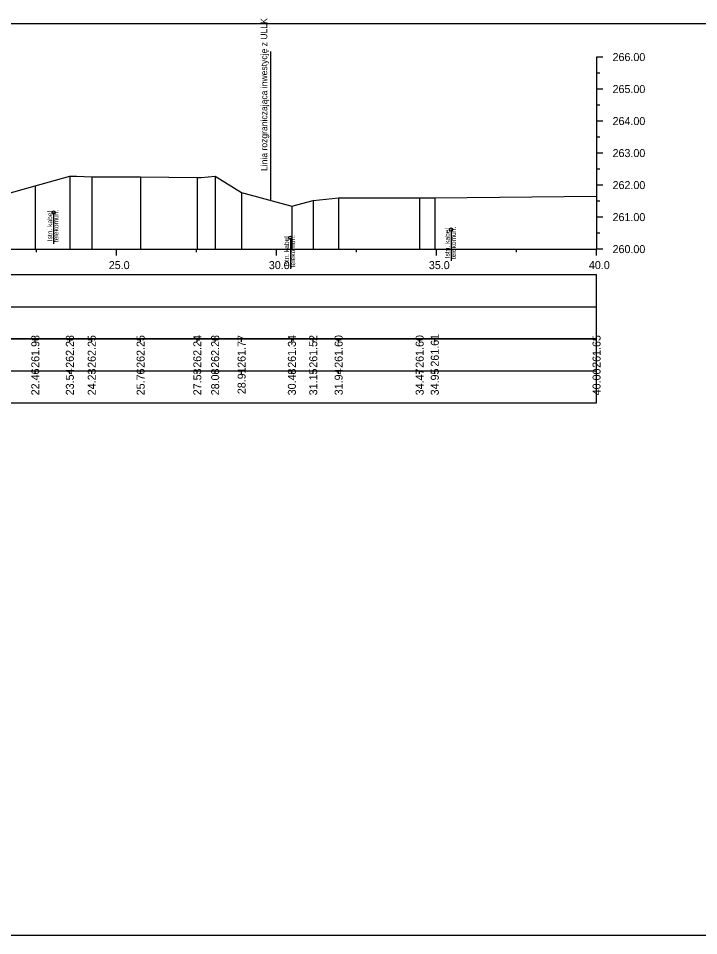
# Model space of a CAD drawing. Extents: x 6516023 to 6560129, y 5513077 to 5529206.
# Drawn here: x 6520245.4 to 6520266.65, y 5514551.66 to 5514580.32 of the extents above; entities that cross this region are included whole.
import ezdxf

# ---------------------------------------------------------------- set-up
doc = ezdxf.new("R2010")
doc.units = 0
for name, color, linetype in [('TOR_PRZEK_P-kable', 7, 'Continuous'), ('TOR_PRZEK_P-tabelka istniejace', 7, 'Continuous'), ('TOR_PRZEK_P-tabelka projektowane', 7, 'Continuous'), ('TOR_PRZEK_P-teren istniejacy', 7, 'Continuous'), ('TOR_PRZEK_P-uklad odniesienia', 7, 'Continuous'), ('TOR_PS_T-granica PKP-projektowana', 7, 'Continuous'), ('TOR_RAMKI-ramka+tabelka 1', 7, 'Continuous')]:
    doc.layers.add(name, color=color, linetype=linetype)

msp = doc.modelspace()

# ---------------------------------------------------------------- linework, layer by layer
at = {"layer": 'TOR_PRZEK_P-kable'}
for p, q in [((6520246.501, 5514574.249), (6520246.501, 5514573.275)), ((6520258.918, 5514573.717), (6520258.918, 5514572.743)), ((6520253.897, 5514573.461), (6520253.897, 5514572.487))]:
    msp.add_line(p, q, dxfattribs=at)
for centre in [(6520246.501, 5514574.249), (6520258.918, 5514573.717), (6520253.897, 5514573.461)]:
    msp.add_circle(centre, 0.05, dxfattribs=at)
at = {"layer": 'TOR_PRZEK_P-tabelka istniejace'}
for p, q in [((6520245.928, 5514570.206), (6520245.928, 5514570.306)), ((6520247.007, 5514570.206), (6520247.007, 5514570.306)), ((6520247.691, 5514570.206), (6520247.691, 5514570.306)), ((6520249.218, 5514570.206), (6520249.218, 5514570.306)), ((6520250.99, 5514570.206), (6520250.99, 5514570.306)), ((6520251.547, 5514570.206), (6520251.547, 5514570.306)), ((6520252.373, 5514570.206), (6520252.373, 5514570.306)), ((6520253.944, 5514570.206), (6520253.944, 5514570.306)), ((6520254.612, 5514570.206), (6520254.612, 5514570.306)), ((6520255.405, 5514570.206), (6520255.405, 5514570.306)), ((6520257.936, 5514570.206), (6520257.936, 5514570.306)), ((6520258.409, 5514570.206), (6520258.409, 5514570.306)), ((6520263.463, 5514570.206), (6520263.463, 5514570.306)), ((6520179.663, 5514569.306), (6520263.463, 5514569.306)), ((6520245.928, 5514569.206), (6520245.928, 5514569.306)), ((6520247.007, 5514569.206), (6520247.007, 5514569.306)), ((6520247.691, 5514569.206), (6520247.691, 5514569.306)), ((6520249.218, 5514569.206), (6520249.218, 5514569.306)), ((6520250.99, 5514569.206), (6520250.99, 5514569.306)), ((6520251.547, 5514569.206), (6520251.547, 5514569.306)), ((6520252.373, 5514569.206), (6520252.373, 5514569.306)), ((6520253.944, 5514569.206), (6520253.944, 5514569.306)), ((6520254.612, 5514569.206), (6520254.612, 5514569.306)), ((6520255.405, 5514569.206), (6520255.405, 5514569.306)), ((6520257.936, 5514569.206), (6520257.936, 5514569.306)), ((6520258.409, 5514569.206), (6520258.409, 5514569.306)), ((6520263.463, 5514569.206), (6520263.463, 5514569.306))]:
    msp.add_line(p, q, dxfattribs=at)
for points in [[(6520247.007, 5514575.389), (6520247.007, 5514573.306), (6520247.007, 5514573.176), (6520247.007, 5514573.106)], [(6520247.691, 5514575.359), (6520247.691, 5514573.306), (6520247.691, 5514573.176), (6520247.691, 5514573.106)], [(6520249.218, 5514575.36), (6520249.218, 5514573.306), (6520249.218, 5514573.176), (6520249.218, 5514573.106)], [(6520250.99, 5514575.342), (6520250.99, 5514573.306), (6520250.99, 5514573.176), (6520250.99, 5514573.106)], [(6520251.547, 5514575.387), (6520251.547, 5514573.306), (6520251.547, 5514573.176), (6520251.547, 5514573.106)], [(6520245.928, 5514575.084), (6520245.928, 5514573.306), (6520245.928, 5514573.176), (6520245.928, 5514573.106)], [(6520252.373, 5514574.873), (6520252.373, 5514573.306), (6520252.373, 5514573.176), (6520252.373, 5514573.106)], [(6520263.463, 5514574.755), (6520263.463, 5514573.306), (6520263.463, 5514573.176), (6520263.463, 5514573.106)], [(6520253.944, 5514574.448), (6520253.944, 5514573.306), (6520253.944, 5514573.176), (6520253.944, 5514573.106)], [(6520254.612, 5514574.629), (6520254.612, 5514573.306), (6520254.612, 5514573.176), (6520254.612, 5514573.106)], [(6520255.405, 5514574.708), (6520255.405, 5514573.306), (6520255.405, 5514573.176), (6520255.405, 5514573.106)], [(6520257.936, 5514574.704), (6520257.936, 5514573.306), (6520257.936, 5514573.176), (6520257.936, 5514573.106)], [(6520258.409, 5514574.712), (6520258.409, 5514573.306), (6520258.409, 5514573.176), (6520258.409, 5514573.106)]]:
    msp.add_lwpolyline(points, dxfattribs=at)
msp.add_lwpolyline([(6520179.663, 5514570.306), (6520179.663, 5514568.306), (6520263.463, 5514568.306), (6520263.463, 5514570.306)], close=True, dxfattribs=at)
at = {"layer": 'TOR_PRZEK_P-tabelka projektowane'}
msp.add_line((6520179.663, 5514571.306), (6520263.463, 5514571.306), dxfattribs=at)
msp.add_lwpolyline([(6520179.663, 5514572.306), (6520179.663, 5514570.306), (6520263.463, 5514570.306), (6520263.463, 5514572.306)], close=True, dxfattribs=at)
at = {"layer": 'TOR_PRZEK_P-teren istniejacy'}
msp.add_lwpolyline([(6520241.503, 5514573.839), (6520245.928, 5514575.084), (6520247.007, 5514575.389), (6520247.216, 5514575.38), (6520247.691, 5514575.359), (6520249.218, 5514575.36), (6520250.99, 5514575.342), (6520251.11, 5514575.343), (6520251.547, 5514575.387), (6520252.373, 5514574.873), (6520253.944, 5514574.448), (6520254.612, 5514574.629), (6520255.405, 5514574.708), (6520257.936, 5514574.704), (6520258.012, 5514574.706), (6520258.134, 5514574.704), (6520258.409, 5514574.712), (6520263.463, 5514574.755)], dxfattribs=at)
at = {"layer": 'TOR_PRZEK_P-uklad odniesienia'}
for p, q in [((6520263.463, 5514579.106), (6520263.463, 5514573.106)), ((6520263.663, 5514579.106), (6520263.463, 5514579.106)), ((6520263.563, 5514578.606), (6520263.463, 5514578.606)), ((6520263.663, 5514578.106), (6520263.463, 5514578.106)), ((6520263.563, 5514577.606), (6520263.463, 5514577.606)), ((6520263.663, 5514577.106), (6520263.463, 5514577.106)), ((6520263.563, 5514576.606), (6520263.463, 5514576.606)), ((6520263.663, 5514576.106), (6520263.463, 5514576.106)), ((6520263.563, 5514575.606), (6520263.463, 5514575.606)), ((6520263.663, 5514575.106), (6520263.463, 5514575.106)), ((6520263.563, 5514574.606), (6520263.463, 5514574.606)), ((6520263.663, 5514574.106), (6520263.463, 5514574.106)), ((6520263.563, 5514573.606), (6520263.463, 5514573.606)), ((6520183.463, 5514573.106), (6520263.463, 5514573.106)), ((6520245.963, 5514573.006), (6520245.963, 5514573.106)), ((6520248.463, 5514572.906), (6520248.463, 5514573.106)), ((6520250.963, 5514573.006), (6520250.963, 5514573.106)), ((6520253.463, 5514572.906), (6520253.463, 5514573.106)), ((6520255.963, 5514573.006), (6520255.963, 5514573.106)), ((6520258.463, 5514572.906), (6520258.463, 5514573.106)), ((6520260.963, 5514573.006), (6520260.963, 5514573.106)), ((6520263.463, 5514572.906), (6520263.463, 5514573.106)), ((6520263.663, 5514573.106), (6520263.463, 5514573.106))]:
    msp.add_line(p, q, dxfattribs=at)
at = {"layer": 'TOR_PS_T-granica PKP-projektowana'}
msp.add_line((6520253.288, 5514574.625), (6520253.288, 5514579.283), dxfattribs=at)
at = {"layer": 'TOR_RAMKI-ramka+tabelka 1'}
msp.add_lwpolyline([(6520177.013, 5514580.156), (6520424.513, 5514580.156), (6520424.513, 5514551.656), (6520177.013, 5514551.656)], close=True, dxfattribs=at)

# ---------------------------------------------------------------- texts
at = {"layer": 'TOR_PRZEK_P-kable'}
for s, height, p in [('Istn. kabel', 0.14999, (6520246.456, 5514573.351)), ('telekomun.', 0.15, (6520246.65, 5514573.323)), ('Istn. kabel', 0.14999, (6520258.874, 5514572.819)), ('telekomun.', 0.15, (6520259.068, 5514572.791)), ('Istn. kabel', 0.14999, (6520253.852, 5514572.563)), ('telekomun.', 0.15, (6520254.046, 5514572.535))]:
    msp.add_text(s, height=height, rotation=90.0511, dxfattribs=at).set_placement(p)
at = {"layer": 'TOR_PRZEK_P-tabelka istniejace'}
for s, p in [('261.61', (6520258.534, 5514569.433)), ('261.98', (6520246.053, 5514569.398)), ('262.28', (6520247.132, 5514569.398)), ('262.25', (6520247.816, 5514569.397)), ('262.25', (6520249.343, 5514569.397)), ('262.24', (6520251.115, 5514569.399)), ('262.28', (6520251.672, 5514569.398)), ('261.77', (6520252.498, 5514569.398)), ('261.34', (6520254.069, 5514569.399)), ('261.52', (6520254.737, 5514569.4)), ('261.60', (6520255.53, 5514569.398)), ('261.60', (6520258.061, 5514569.398)), ('261.65', (6520263.588, 5514569.397)), ('22.46', (6520246.053, 5514568.538)), ('23.54', (6520247.132, 5514568.539)), ('24.23', (6520247.816, 5514568.538)), ('25.76', (6520249.343, 5514568.538)), ('27.53', (6520251.115, 5514568.538)), ('28.08', (6520251.672, 5514568.538)), ('28.91', (6520252.498, 5514568.573)), ('30.48', (6520254.069, 5514568.538)), ('31.15', (6520254.737, 5514568.537)), ('31.94', (6520255.53, 5514568.539)), ('34.47', (6520258.061, 5514568.538)), ('34.95', (6520258.534, 5514568.537)), ('40.00', (6520263.588, 5514568.538))]:
    msp.add_text(s, height=0.25, rotation=90, dxfattribs=at).set_placement(p)
at = {"layer": 'TOR_PRZEK_P-uklad odniesienia'}
for s, p in [('266.00', (6520263.963, 5514578.981)), ('265.00', (6520263.963, 5514577.981)), ('264.00', (6520263.963, 5514576.981)), ('263.00', (6520263.963, 5514575.981)), ('262.00', (6520263.963, 5514574.981)), ('261.00', (6520263.963, 5514573.981)), ('260.00', (6520263.963, 5514572.981)), ('25.0', (6520248.224, 5514572.481)), ('30.0', (6520253.224, 5514572.481)), ('35.0', (6520258.224, 5514572.481)), ('40.0', (6520263.224, 5514572.481))]:
    msp.add_text(s, height=0.25, dxfattribs=at).set_placement(p)
at = {"layer": 'TOR_PS_T-granica PKP-projektowana'}
msp.add_text('Linia rozgraniczająca inwestycję z ULLK', height=0.2, rotation=90.0511, dxfattribs=at).set_placement((6520253.177, 5514575.547))

doc.saveas('drawing.dxf')
